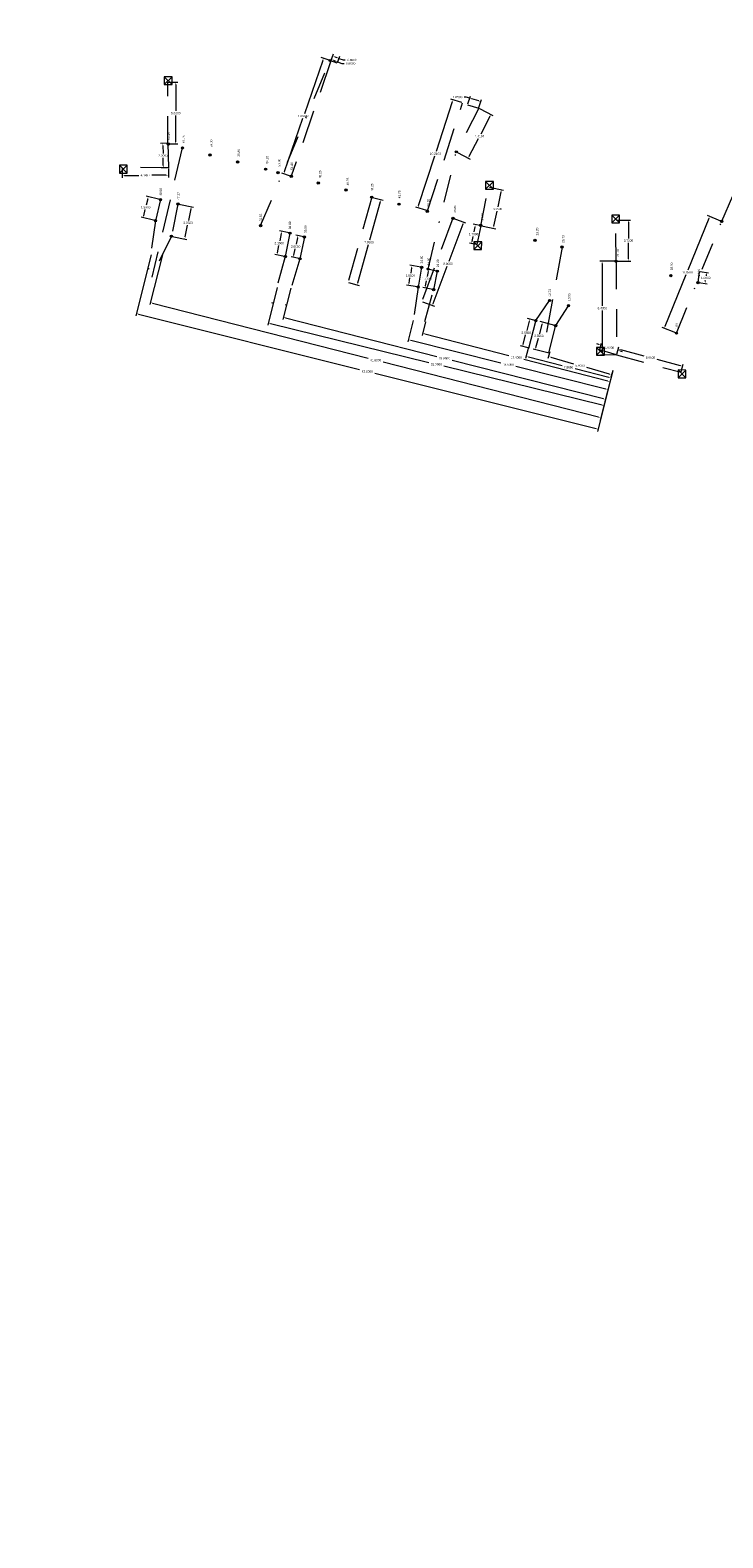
# Model space of a CAD drawing. Header units: inches. Extents: x 0 to 191500, y 0 to 342750.
# Tile 393 of 547: x 187153 to 187216, y 333327 to 333463. Entities that reach past the tile are written whole.
import ezdxf

# ---------------------------------------------------------------- set-up
doc = ezdxf.new("R2010")
doc.units = ezdxf.units.IN
doc.header["$MEASUREMENT"] = 0
for name, pattern in [('RI-HWA_HUISAANSLUITING', [4.8, 3, -1.8]), ('RI-HWA_KOLKAANSLUITING', [4.3, 2.5, -1.8]), ('RI-VWA_HUISAANSLUITING', [6.1, 2.5, -1.8, 0, -1.8])]:
    doc.linetypes.add(name, pattern=pattern)
doc.layers.get('0').update_dxf_attribs({"lineweight": 20})
for name, color, linetype, lineweight in [('ECW', 150, 'Continuous', 20), ('N-WE-RI-HWA-MAATVOERING-T25', 151, 'Continuous', 20), ('N-WE-RI-HWA_HUISAANSLUITING', 150, 'RI-HWA_HUISAANSLUITING', 20), ('N-WE-RI-HWA_KOLK-S', 150, 'Continuous', 20), ('N-WE-RI-HWA_KOLKAANSLUITING', 150, 'RI-HWA_KOLKAANSLUITING', 20), ('N-WE-RI-INLAAT', 7, 'Continuous', 20), ('N-WE-RI-VWA-MAATVOERING-T25', 30, 'Continuous', 20), ('N-WE-RI-VWA_HUISAANSLUITING', 20, 'RI-VWA_HUISAANSLUITING', 20), ('N-WE-RI-VWA_RIOOLPUT_ONTSTOPPINGSPUT-G', 30, 'Continuous', 20)]:
    doc.layers.add(name, color=color, linetype=linetype, lineweight=lineweight)
doc.styles.add('Style-INTL_ISO_1', font='INTL_ISO.shx')
picture_1 = doc.add_image_def('image1.ecw', size_in_pixel=(220000, 285000))

# ---------------------------------------------------------------- blocks, each defined once
blk = doc.blocks.new('A$C2C270354')
h = blk.add_hatch(color=256)
h.dxf.hatch_style = 1
edge = h.paths.add_edge_path()
edge.add_arc((0, 0), 0.1, 0, 360)
blk.add_circle((0, 0), 0.1)

msp = doc.modelspace()

# ---------------------------------------------------------------- linework, layer by layer
at = {"layer": 'N-WE-RI-HWA-MAATVOERING-T25'}
for p, q in [((187180.22714, 333460.14885), (187179.43073, 333460.42199)), ((187180.3174, 333460.19127), (187180.40911, 333460.43366)), ((187179.55503, 333460.16793), (187177.90678, 333455.36203)), ((187180.52539, 333460.17583), (187180.71245, 333460.10505)), ((187180.87857, 333459.97895), (187180.97028, 333460.22134)), ((187180.89951, 333460.03428), (187181.27363, 333459.89273)), ((187181.27363, 333459.89273), (187181.47363, 333459.89273)), ((187165.70055, 333458.19532), (187166.54314, 333458.19532)), ((187166.34314, 333457.99532), (187166.34314, 333455.62032)), ((187191.20625, 333456.4317), (187189.75815, 333451.96569)), ((187192.06565, 333456.36329), (187191.07769, 333456.68363)), ((187166.34314, 333452.84532), (187166.34314, 333455.22032)), ((187176.12135, 333450.15614), (187177.76959, 333454.96203)), ((187165.56168, 333452.70493), (187164.9768, 333452.69112)), ((187165.18146, 333452.4959), (187165.19799, 333451.79615)), ((187165.70055, 333452.64532), (187166.54314, 333452.64532)), ((187165.22397, 333450.6964), (187165.20744, 333451.39615)), ((187188.18034, 333447.09969), (187189.62845, 333451.56569)), ((187161.53354, 333450.46217), (187161.53853, 333449.61391)), ((187161.73735, 333449.81508), (187163.02783, 333449.82268)), ((187165.487, 333449.83715), (187164.18021, 333449.82946)), ((187165.61364, 333450.50555), (187165.02875, 333450.49173)), ((187165.68347, 333450.43774), (187165.68817, 333449.63833)), ((187176.66369, 333449.7587), (187175.86728, 333450.03183)), ((187194.54338, 333448.75712), (187195.82111, 333448.49621)), ((187195.58515, 333448.34027), (187195.31088, 333446.99711)), ((187184.73797, 333447.44148), (187183.77638, 333444.00621)), ((187184.03195, 333447.84679), (187184.98448, 333447.58016)), ((187188.91637, 333446.65078), (187187.9284, 333446.97113)), ((187192.14868, 333445.42394), (187190.89503, 333442.06364)), ((187191.33314, 333445.94166), (187192.40597, 333445.54141)), ((187193.69747, 333445.30548), (187193.09217, 333445.42679)), ((187194.95494, 333445.25395), (187195.2292, 333446.59711)), ((187205.98722, 333445.80212), (187207.23981, 333445.80803)), ((187207.04076, 333445.60709), (187207.04761, 333444.15711)), ((187192.98763, 333443.88732), (187193.07822, 333444.33935)), ((187193.24897, 333445.19138), (187193.15838, 333444.73935)), ((187193.83314, 333445.27889), (187195.11088, 333445.01798)), ((187182.70281, 333440.17095), (187183.66441, 333443.60621)), ((187193.35753, 333443.60921), (187192.75223, 333443.73051)), ((187207.05634, 333442.30713), (187207.0495, 333443.75711)), ((187189.49215, 333438.30334), (187190.7458, 333441.66364)), ((187205.86581, 333442.10145), (187204.47484, 333442.09379)), ((187204.67594, 333441.89489), (187204.69695, 333438.07995)), ((187206.0047, 333442.10216), (187207.25729, 333442.10808)), ((187181.88897, 333440.19107), (187182.8415, 333439.92444)), ((187213.37918, 333440.17301), (187214.1332, 333440.07747)), ((187213.50488, 333441.16508), (187214.25891, 333441.06953)), ((187213.95993, 333440.30102), (187213.9723, 333440.39864)), ((187214.03536, 333440.89626), (187214.02299, 333440.79864)), ((187188.53679, 333438.4463), (187189.60963, 333438.04605)), ((187204.72017, 333433.86501), (187204.69915, 333437.67995)), ((187204.38279, 333434.60717), (187204.19119, 333434.66455)), ((187204.46888, 333434.19753), (187204.63176, 333434.74139)), ((187205.91224, 333433.67158), (187204.52127, 333433.66391)), ((187205.99973, 333433.73902), (187206.17925, 333434.40638)), ((187206.00161, 333433.73848), (187206.16449, 333434.28234)), ((187206.2987, 333434.03337), (187206.4903, 333433.97599)), ((187206.32043, 333434.16129), (187208.42907, 333433.59406)), ((187211.72819, 333432.70659), (187209.61955, 333433.27382)), ((187211.79375, 333432.18041), (187211.97327, 333432.84777))]:
    msp.add_line(p, q, dxfattribs=at)
for points in [[(187179.52349, 333460.17874), (187179.58656, 333460.15711), (187179.61991, 333460.35711)], [(187180.53719, 333460.207), (187180.51359, 333460.14465), (187180.33833, 333460.2466)], [(187180.72424, 333460.13623), (187180.70065, 333460.07388), (187180.89951, 333460.03428)], [(187166.30981, 333457.99532), (187166.37648, 333457.99532), (187166.34314, 333458.19532)], [(187191.17454, 333456.44198), (187191.23796, 333456.42142), (187191.26794, 333456.62195)], [(187165.21479, 333452.49668), (187165.14814, 333452.49511), (187165.17674, 333452.69584)], [(187166.30981, 333452.84532), (187166.37648, 333452.84532), (187166.34314, 333452.64532)], [(187161.73716, 333449.84841), (187161.73755, 333449.78175), (187161.53736, 333449.8139)], [(187165.25729, 333450.69719), (187165.19065, 333450.69561), (187165.22869, 333450.49645)], [(187165.4868, 333449.87048), (187165.4872, 333449.80382), (187165.687, 333449.83833)], [(187176.08982, 333450.16695), (187176.15288, 333450.14532), (187176.05647, 333449.96695)], [(187195.55249, 333448.34693), (187195.6178, 333448.3336), (187195.62516, 333448.53622)], [(187184.70587, 333447.45046), (187184.77007, 333447.43249), (187184.79188, 333447.63408)], [(187188.14863, 333447.10997), (187188.21205, 333447.08941), (187188.11865, 333446.90944)], [(187192.11745, 333445.43559), (187192.17991, 333445.41228), (187192.21859, 333445.61132)], [(187207.07409, 333445.60725), (187207.00742, 333445.60693), (187207.03981, 333445.80709)], [(187193.21629, 333445.19793), (187193.28166, 333445.18483), (187193.28828, 333445.38749)], [(187194.92228, 333445.26062), (187194.98759, 333445.24728), (187194.91492, 333445.058)], [(187192.95494, 333443.89387), (187193.02031, 333443.88077), (187192.94833, 333443.69121)], [(187204.70927, 333441.89507), (187204.6426, 333441.89471), (187204.67484, 333442.09489)], [(187207.08968, 333442.30729), (187207.02301, 333442.30697), (187207.05729, 333442.10713)], [(187182.67071, 333440.17993), (187182.73491, 333440.16196), (187182.6489, 333439.97835)], [(187213.92686, 333440.30521), (187213.993, 333440.29683), (187213.93479, 333440.10261)], [(187214.00229, 333440.90045), (187214.06842, 333440.89207), (187214.0605, 333441.09467)], [(187189.46092, 333438.31499), (187189.52338, 333438.29169), (187189.42224, 333438.11596)], [(187204.39235, 333434.63911), (187204.37322, 333434.57524), (187204.57438, 333434.54979)], [(187204.7535, 333433.8652), (187204.68684, 333433.86483), (187204.72127, 333433.66502)], [(187206.30827, 333434.0653), (187206.28914, 333434.00144), (187206.10711, 333434.09075)], [(187206.32909, 333434.19348), (187206.31177, 333434.1291), (187206.12729, 333434.21324)], [(187211.73685, 333432.73878), (187211.71953, 333432.6744), (187211.92132, 333432.65464)]]:
    msp.add_solid(points, dxfattribs=at)
at = {"layer": 'N-WE-RI-HWA_HUISAANSLUITING'}
for p, q in [((187180.29282, 333460.12632), (187176.72938, 333449.73617)), ((187188.98243, 333446.62936), (187192.13171, 333456.34187)), ((187166.93175, 333452.30378), (187164.19673, 333440.65342)), ((187183.96508, 333447.86551), (187181.8221, 333440.20979)), ((187191.26807, 333445.96593), (187188.47173, 333438.47057)), ((187201.07594, 333443.37986), (187199.35669, 333433.95102)), ((187213.31028, 333440.18174), (187213.43599, 333441.17381))]:
    msp.add_line(p, q, dxfattribs=at)
at = {"layer": 'N-WE-RI-HWA_KOLK-S'}
for p, q in [((187165.31338, 333458.68008, 55.47354), (187165.31188, 333457.98363, 55.47354)), ((187165.31188, 333457.98363, 55.47354), (187166.00983, 333458.67858, 55.47354)), ((187165.31188, 333457.98363, 55.47354), (187166.00833, 333457.98213, 55.47354)), ((187165.31338, 333458.68008, 55.47354), (187166.00833, 333457.98213, 55.47354)), ((187166.00983, 333458.67858, 55.47354), (187165.31338, 333458.68008, 55.47354)), ((187166.00833, 333457.98213, 55.47354), (187166.00983, 333458.67858, 55.47354)), ((187161.28705, 333450.72712), (187161.28555, 333450.03067)), ((187161.28555, 333450.03067), (187161.9835, 333450.72563)), ((187161.28555, 333450.03067), (187161.98201, 333450.02917)), ((187161.28705, 333450.72712), (187161.98201, 333450.02917)), ((187161.9835, 333450.72563), (187161.28705, 333450.72712)), ((187161.98201, 333450.02917), (187161.9835, 333450.72563)), ((187194.20837, 333449.27913), (187194.20687, 333448.58268)), ((187194.20687, 333448.58268), (187194.90482, 333449.27764)), ((187194.20687, 333448.58268), (187194.90332, 333448.58118)), ((187194.20837, 333449.27913), (187194.90332, 333448.58118)), ((187194.90482, 333449.27764), (187194.20837, 333449.27913)), ((187194.90332, 333448.58118), (187194.90482, 333449.27764)), ((187205.54586, 333446.25263), (187205.54436, 333445.55618)), ((187205.54436, 333445.55618), (187206.24231, 333446.25114)), ((187205.54436, 333445.55618), (187206.24081, 333445.55468)), ((187205.54586, 333446.25263), (187206.24081, 333445.55468)), ((187206.24231, 333446.25114), (187205.54586, 333446.25263)), ((187206.24081, 333445.55468), (187206.24231, 333446.25114)), ((187193.15425, 333443.83922), (187193.15275, 333443.14276)), ((187193.15275, 333443.14276), (187193.8507, 333443.83772)), ((187193.15275, 333443.14276), (187193.8492, 333443.14127)), ((187193.15425, 333443.83922), (187193.8492, 333443.14127)), ((187193.8507, 333443.83772), (187193.15425, 333443.83922)), ((187193.8492, 333443.14127), (187193.8507, 333443.83772)), ((187204.18431, 333434.33944), (187204.18282, 333433.64299)), ((187204.18282, 333433.64299), (187204.88077, 333434.33795)), ((187204.18282, 333433.64299), (187204.87927, 333433.6415)), ((187204.18431, 333434.33944), (187204.87927, 333433.6415)), ((187204.88077, 333434.33795), (187204.18431, 333434.33944)), ((187204.87927, 333433.6415), (187204.88077, 333434.33795)), ((187211.51571, 333432.31918), (187211.51422, 333431.62273)), ((187211.51422, 333431.62273), (187212.21217, 333432.31769)), ((187211.51571, 333432.31918), (187212.21067, 333431.62123)), ((187212.21217, 333432.31769), (187211.51571, 333432.31918)), ((187212.21067, 333431.62123), (187212.21217, 333432.31769)), ((187211.51422, 333431.62273), (187212.21067, 333431.62123))]:
    msp.add_line(p, q, dxfattribs=at)
at = {"layer": 'N-WE-RI-HWA_KOLKAANSLUITING'}
for p, q in [((187165.63111, 333452.64532), (187165.63111, 333458.19532)), ((187165.63111, 333452.70657), (187165.68306, 333450.50719)), ((187165.68306, 333450.50719), (187161.53313, 333450.53161)), ((187193.7651, 333445.29278), (187194.47534, 333448.77101)), ((187205.93525, 333442.10183), (187205.91778, 333445.80179)), ((187193.76557, 333445.29183), (187193.42562, 333443.59556)), ((187205.93525, 333442.10183), (187205.98169, 333433.67196)), ((187205.98169, 333433.67196), (187204.44895, 333434.131)), ((187205.98169, 333433.67196), (187211.77571, 333432.11335))]:
    msp.add_line(p, q, dxfattribs=at)
at = {"layer": 'N-WE-RI-VWA-MAATVOERING-T25'}
for p, q in [((187180.3174, 333460.19127), (187180.52546, 333460.74119)), ((187180.64174, 333460.48335), (187180.8288, 333460.41258)), ((187180.87857, 333459.97895), (187181.08664, 333460.52886)), ((187181.01586, 333460.3418), (187181.38998, 333460.20026)), ((187180.854, 333459.914), (187180.29282, 333460.12632)), ((187181.38998, 333460.20026), (187181.58998, 333460.20026)), ((187192.46644, 333456.8652), (187192.26644, 333456.8652)), ((187192.77355, 333456.76788), (187192.46644, 333456.8652)), ((187192.60698, 333456.2422), (187192.83397, 333456.95854)), ((187193.58385, 333456.51112), (187192.96421, 333456.70747)), ((187193.60793, 333455.92502), (187193.83492, 333456.64136)), ((187193.64869, 333455.82704), (187194.84419, 333455.2116)), ((187194.57483, 333455.12532), (187193.76, 333453.5425)), ((187192.73925, 333451.55967), (187193.55408, 333453.1425)), ((187191.63003, 333451.90575), (187192.82553, 333451.29031)), ((187163.46677, 333446.19781), (187163.59728, 333446.75219)), ((187164.90615, 333447.65678), (187163.67313, 333447.94707)), ((187163.82197, 333447.70656), (187163.69146, 333447.15219)), ((187166.60794, 333447.22957), (187167.93994, 333446.95931)), ((187167.70416, 333446.80307), (187167.49121, 333445.75353)), ((187164.45928, 333445.75868), (187163.22626, 333446.04897)), ((187214.27052, 333445.94308), (187212.3931, 333441.29893)), ((187215.36851, 333445.71494), (187214.16006, 333446.20346)), ((187166.02135, 333444.33847), (187167.35335, 333444.06822)), ((187167.19711, 333444.30399), (187167.41006, 333445.35353)), ((187176.54741, 333444.64243), (187175.66761, 333444.82019)), ((187175.82404, 333444.58454), (187175.69116, 333443.92687)), ((187177.84757, 333444.29192), (187177.13279, 333444.4415)), ((187177.28758, 333444.20478), (187177.16557, 333443.62174)), ((187164.13496, 333442.68184), (187162.75976, 333437.18988)), ((187176.12163, 333442.53502), (187175.24182, 333442.71277)), ((187175.47747, 333442.8692), (187175.61035, 333443.52687)), ((187176.95984, 333442.6387), (187177.08186, 333443.22174)), ((187165.16175, 333442.66446), (187164.01699, 333438.19839)), ((187177.4379, 333442.33432), (187176.72312, 333442.48391)), ((187188.37751, 333441.56489), (187187.38922, 333441.734)), ((187187.55262, 333441.50314), (187187.46878, 333441.01317)), ((187189.79503, 333441.2215), (187188.88729, 333441.40283)), ((187187.31649, 333440.12319), (187187.40033, 333440.61317)), ((187188.78958, 333439.89272), (187188.87696, 333440.33012)), ((187189.04424, 333441.16753), (187188.95686, 333440.73012)), ((187210.35397, 333436.25478), (187212.2314, 333440.89893)), ((187175.46831, 333439.73207), (187174.63385, 333436.34953)), ((187176.68101, 333439.67785), (187175.96307, 333436.86404)), ((187188.07391, 333439.79068), (187187.08562, 333439.95979)), ((187189.46202, 333439.55444), (187188.55428, 333439.73577)), ((187163.00235, 333437.33531), (187182.87695, 333432.35868)), ((187164.26039, 333438.34247), (187183.64073, 333433.37486)), ((187174.87594, 333436.49581), (187189.10286, 333432.98611)), ((187176.20631, 333437.00838), (187189.80795, 333433.53793)), ((187187.70379, 333436.76551), (187187.22383, 333434.84244)), ((187188.80797, 333436.64681), (187188.49314, 333435.43075)), ((187198.11695, 333436.70966), (187197.90335, 333435.86767)), ((187198.65541, 333436.7794), (187197.97227, 333436.9527)), ((187199.26817, 333436.42712), (187199.05188, 333435.58599)), ((187200.44261, 333436.33163), (187199.12428, 333436.67063)), ((187211.30205, 333435.65579), (187210.09359, 333436.14432)), ((187187.4663, 333434.98806), (187195.57552, 333432.96412)), ((187188.73688, 333435.57424), (187196.29415, 333433.61768)), ((187197.58829, 333434.62567), (187197.80188, 333435.46767)), ((187198.73273, 333434.34486), (187198.94902, 333435.18599)), ((187198.0284, 333434.30769), (187197.34525, 333434.48099)), ((187205.19427, 333431.31345), (187197.637, 333433.27002)), ((187198.03343, 333434.23857), (187197.80531, 333433.34851)), ((187198.0487, 333433.4926), (187201.07415, 333432.71717)), ((187199.80756, 333433.86197), (187198.48923, 333434.20097)), ((187199.98712, 333433.94035), (187199.81243, 333433.34219)), ((187200.06047, 333433.4781), (187202.10496, 333432.88101)), ((187204.13251, 333427.03627), (187184.25791, 333432.01289)), ((187204.36393, 333428.06305), (187184.98359, 333433.03066)), ((187204.67264, 333429.14513), (187190.44572, 333432.65483)), ((187204.79054, 333429.71513), (187191.1889, 333433.18558)), ((187205.0276, 333430.60503), (187196.91838, 333432.62897)), ((187205.28055, 333431.63906), (187202.2551, 333432.41449)), ((187205.33993, 333431.93623), (187203.29544, 333432.53333)), ((187205.65313, 333432.28564), (187204.27794, 333426.79367)), ((187205.65276, 333432.28573), (187204.508, 333427.81965)), ((187205.65337, 333432.28558), (187204.81892, 333428.90305)), ((187205.65283, 333432.28571), (187204.93489, 333429.47189)), ((187205.65318, 333432.28562), (187205.17322, 333430.36255)), ((187205.65259, 333432.28577), (187205.33776, 333431.06971)), ((187205.65276, 333432.28573), (187205.42463, 333431.39567)), ((187205.65053, 333432.28634), (187205.47584, 333431.68819))]:
    msp.add_line(p, q, dxfattribs=at)
for points in [[(187180.65354, 333460.51453), (187180.62995, 333460.45218), (187180.45469, 333460.55413)], [(187180.8406, 333460.44376), (187180.81701, 333460.3814), (187181.01586, 333460.3418)], [(187192.97428, 333456.73924), (187192.95414, 333456.67569), (187192.77355, 333456.76788)], [(187193.59391, 333456.54289), (187193.57378, 333456.47934), (187193.7745, 333456.4507)], [(187194.5452, 333455.14057), (187194.60447, 333455.11006), (187194.66637, 333455.30314)], [(187192.70962, 333451.57493), (187192.76889, 333451.54442), (187192.64771, 333451.38185)], [(187163.78953, 333447.7142), (187163.85442, 333447.69892), (187163.86781, 333447.90124)], [(187167.67149, 333446.8097), (187167.73683, 333446.79645), (187167.74393, 333446.99908)], [(187163.43432, 333446.20545), (187163.49921, 333446.19017), (187163.42094, 333446.00313)], [(187214.23962, 333445.95557), (187214.30143, 333445.93059), (187214.34548, 333446.1285)], [(187167.16444, 333444.31062), (187167.22978, 333444.29737), (187167.15734, 333444.10799)], [(187175.79137, 333444.59115), (187175.85671, 333444.57794), (187175.86365, 333444.78058)], [(187177.25495, 333444.2116), (187177.32021, 333444.19795), (187177.32855, 333444.40053)], [(187175.4448, 333442.87581), (187175.51014, 333442.8626), (187175.43786, 333442.67317)], [(187176.92722, 333442.64553), (187176.99247, 333442.63187), (187176.91887, 333442.44294)], [(187187.51977, 333441.50876), (187187.58548, 333441.49751), (187187.58636, 333441.70027)], [(187189.01155, 333441.17406), (187189.07693, 333441.161), (187189.08342, 333441.36366)], [(187187.28364, 333440.12882), (187187.34935, 333440.11757), (187187.28276, 333439.92606)], [(187188.75689, 333439.89925), (187188.82227, 333439.88619), (187188.7504, 333439.69659)], [(187163.01045, 333437.36764), (187162.99426, 333437.30297), (187162.80834, 333437.38389)], [(187164.26867, 333438.37476), (187164.25211, 333438.31018), (187164.06665, 333438.39213)], [(187174.88392, 333436.52817), (187174.86795, 333436.46345), (187174.68176, 333436.54371)], [(187176.21455, 333437.04068), (187176.19807, 333436.97608), (187176.01252, 333437.05783)], [(187198.08464, 333436.71786), (187198.14926, 333436.70147), (187198.16613, 333436.90352)], [(187199.23589, 333436.43542), (187199.30046, 333436.41882), (187199.31798, 333436.62082)], [(187210.32307, 333436.26727), (187210.38488, 333436.24229), (187210.27902, 333436.06936)], [(187187.47438, 333435.0204), (187187.45823, 333434.95571), (187187.27226, 333435.03649)], [(187188.74523, 333435.60651), (187188.72852, 333435.54197), (187188.54326, 333435.62437)], [(187197.55598, 333434.63387), (187197.6206, 333434.61748), (187197.53911, 333434.43181)], [(187198.05698, 333433.52489), (187198.04043, 333433.46031), (187197.85496, 333433.54225)], [(187198.70045, 333434.35316), (187198.76502, 333434.33656), (187198.68293, 333434.15116)], [(187200.06982, 333433.5101), (187200.05113, 333433.44611), (187199.86849, 333433.53417)], [(187205.34927, 333431.96823), (187205.33058, 333431.90424), (187205.53191, 333431.88017)], [(187205.03567, 333430.63737), (187205.01953, 333430.57269), (187205.22165, 333430.5566)], [(187205.20262, 333431.34572), (187205.18592, 333431.28118), (187205.38789, 333431.26333)], [(187205.28883, 333431.67135), (187205.27228, 333431.60677), (187205.47429, 333431.58941)], [(187204.68062, 333429.17749), (187204.66466, 333429.11276), (187204.86682, 333429.09722)], [(187204.79878, 333429.74743), (187204.7823, 333429.68283), (187204.98433, 333429.66569)], [(187204.3722, 333428.09534), (187204.35565, 333428.03076), (187204.55766, 333428.01339)], [(187204.1406, 333427.0686), (187204.12441, 333427.00393), (187204.32652, 333426.98769)]]:
    msp.add_solid(points, dxfattribs=at)
at = {"layer": 'N-WE-RI-VWA_HUISAANSLUITING'}
for p, q in [((187173.97349, 333445.2996), (187180.22714, 333460.14885)), ((187193.58695, 333455.85882), (187191.56829, 333451.93754)), ((187192.586, 333456.176), (187193.58695, 333455.85882)), ((187189.03505, 333441.38741), (187191.56829, 333451.93754)), ((187215.43289, 333445.68891), (187217.534, 333450.461)), ((187164.97374, 333447.64087), (187164.52687, 333445.74276)), ((187166.53988, 333447.24337), (187165.95329, 333444.35228)), ((187164.52687, 333445.74276), (187163.7907, 333440.71589)), ((187211.36643, 333435.62977), (187215.43289, 333445.68891)), ((187165.95329, 333444.35228), (187164.14101, 333440.65021)), ((187176.61548, 333444.62868), (187176.18969, 333442.52126)), ((187177.91554, 333444.27769), (187177.50587, 333442.3201)), ((187176.18969, 333442.52126), (187174.89079, 333437.91865)), ((187177.50587, 333442.3201), (187176.05895, 333437.63743)), ((187188.44596, 333441.55318), (187188.14236, 333439.77897)), ((187189.86313, 333441.2079), (187189.53011, 333439.54084)), ((187188.14236, 333439.77897), (187187.73086, 333436.9432)), ((187188.73435, 333436.66641), (187189.53011, 333439.54084)), ((187198.72273, 333436.76233), (187199.95989, 333438.56888)), ((187200.50987, 333436.31433), (187201.66112, 333438.10044)), ((187200.50987, 333436.31433), (187201.66112, 333438.10044)), ((187198.09571, 333434.29062), (187198.72273, 333436.76233)), ((187199.87481, 333433.84468), (187200.50987, 333436.31433))]:
    msp.add_line(p, q, dxfattribs=at)
at = {"layer": 'N-WE-RI-VWA_RIOOLPUT_ONTSTOPPINGSPUT-G'}
for p, q in [((187180.31726, 333460.19218), (187180.13701, 333460.10552)), ((187180.18381, 333460.23898), (187180.27046, 333460.05873)), ((187191.65841, 333451.98087), (187191.47816, 333451.89421)), ((187191.52496, 333452.02766), (187191.61161, 333451.84741)), ((187164.617, 333445.78609), (187164.43675, 333445.69944)), ((187164.48354, 333445.83289), (187164.5702, 333445.65264)), ((187215.52302, 333445.73224), (187215.34277, 333445.64558)), ((187215.38957, 333445.77903), (187215.47622, 333445.59878)), ((187166.04342, 333444.39561), (187165.86317, 333444.30895)), ((187165.90997, 333444.44241), (187165.99662, 333444.26216)), ((187176.27982, 333442.56459), (187176.09957, 333442.47794)), ((187176.14637, 333442.61139), (187176.23302, 333442.43114)), ((187177.596, 333442.36343), (187177.41575, 333442.27677)), ((187177.46254, 333442.41023), (187177.5492, 333442.22997)), ((187188.23248, 333439.82229), (187188.05223, 333439.73564)), ((187188.09903, 333439.86909), (187188.18569, 333439.68884)), ((187189.62024, 333439.58416), (187189.43999, 333439.49751)), ((187189.48679, 333439.63096), (187189.57344, 333439.45071)), ((187198.81285, 333436.80566), (187198.6326, 333436.719)), ((187198.6794, 333436.85245), (187198.76605, 333436.6722)), ((187200.6, 333436.35766), (187200.41974, 333436.27101)), ((187200.46654, 333436.40446), (187200.5532, 333436.22421))]:
    msp.add_line(p, q, dxfattribs=at)
for centre in [(187180.22714, 333460.14885), (187191.56829, 333451.93754), (187164.52687, 333445.74276), (187215.43289, 333445.68891), (187165.95329, 333444.35228), (187176.18969, 333442.52126), (187177.50587, 333442.3201), (187188.14236, 333439.77897), (187189.53011, 333439.54084), (187198.72273, 333436.76233), (187200.50987, 333436.31433)]:
    msp.add_circle(centre, 0.1, dxfattribs=at)

# ---------------------------------------------------------------- block references
at = {"layer": 'N-WE-RI-INLAAT', "rotation": 0.06357443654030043}
for p in [(187165.68545, 333452.63916), (187166.95107, 333452.29447), (187169.43067, 333451.66284), (187171.90289, 333451.03387), (187174.42101, 333450.38055), (187175.54346, 333450.06033), (187176.72938, 333449.73617), (187179.16203, 333449.12933), (187181.65931, 333448.49892), (187164.97374, 333447.64087), (187166.53988, 333447.24337), (187183.96508, 333447.86551), (187186.40878, 333447.23037), (187173.97349, 333445.2996), (187188.9571, 333446.59719), (187191.26807, 333445.96593), (187193.76976, 333445.33026), (187176.61548, 333444.62868), (187177.91554, 333444.27769), (187198.64059, 333443.98611), (187201.07594, 333443.37986), (187188.44596, 333441.55318), (187189.03505, 333441.38741), (187205.93525, 333442.10183), (187189.86313, 333441.2079), (187210.86036, 333440.80904), (187213.31028, 333440.18174), (187199.95989, 333438.56888), (187201.66112, 333438.10044), (187211.36643, 333435.62977)]:
    msp.add_blockref('A$C2C270354', p, dxfattribs=at)

# ---------------------------------------------------------------- texts
at = {"layer": 'N-WE-RI-HWA-MAATVOERING-T25', "style": 'Style-INTL_ISO_1'}
for s, p in [('63.25', (187165.82878, 333453.02831)), ('61.75', (187167.15757, 333452.72326)), ('53.00', (187175.75575, 333450.62583))]:
    msp.add_text(s, height=0.2, rotation=89.9999862, dxfattribs=at).set_placement(p)
at = {"layer": 'N-WE-RI-HWA-MAATVOERING-T25', "char_height": 0.2, "attachment_point": 5, "style": 'Style-INTL_ISO_1'}
for s, insert in [('\\A1;0.6000', (187182.06886, 333459.89273)), ('\\A1;5.5500', (187166.34314, 333455.42032)), ('\\A1;10.9842', (187177.83819, 333455.16203)), ('\\A1;2.2000', (187165.20272, 333451.59615)), ('\\A1;10.2103', (187189.6933, 333451.76569)), ('\\A1;4.1497', (187163.60402, 333449.82607)), ('\\A1;3.5500', (187195.27004, 333446.79711)), ('\\A1;1.7300', (187193.1183, 333444.53935)), ('\\A1;3.7000', (187207.04855, 333443.95711)), ('\\A1;7.9500', (187183.72039, 333443.80621)), ('\\A1;8.0000', (187190.82042, 333441.86364)), ('\\A1;1.0000', (187213.99764, 333440.59864)), ('\\A1;8.4300', (187204.69805, 333437.87995)), ('\\A1;1.6000', (187205.34074, 333434.32027)), ('\\A1;6.0000', (187209.02431, 333433.43394))]:
    msp.add_mtext(s, dxfattribs=dict(at, insert=insert))
at = {"layer": 'N-WE-RI-HWA-MAATVOERING-T25', "char_height": 0.2, "attachment_point": 1, "rotation": 89.9999862, "line_spacing_factor": 1.1, "style": 'Style-INTL_ISO_1'}
for s, insert in [('59.30', (187169.44303, 333452.34309)), ('56.80', (187171.9057, 333451.50316)), ('54.20', (187174.45777, 333450.88074)), ('51.80', (187176.685, 333450.32634)), ('49.25', (187179.22659, 333449.57204)), ('46.75', (187181.70582, 333448.92288)), ('44.25', (187183.89993, 333448.41154)), ('41.75', (187186.35623, 333447.76514)), ('39.25', (187188.96782, 333447.01942)), ('36.80', (187191.35192, 333446.46181)), ('34.25', (187193.79706, 333445.75202)), ('29.20', (187198.73679, 333444.42717)), ('26.70', (187201.08332, 333443.74764)), ('21.70', (187206.00547, 333442.49716)), ('16.50', (187210.82652, 333441.28581)), ('14.00', (187213.2836, 333440.71714))]:
    msp.add_mtext(s, dxfattribs=dict(at, insert=insert))
at = {"layer": 'N-WE-RI-VWA-MAATVOERING-T25', "style": 'Style-INTL_ISO_1'}
for s, rotation, p in [('47.27', 89.9999923, (187166.69296, 333447.62318)), ('39.55', 89.9999923, (187174.09603, 333445.68703)), ('35.50', 89.9999923, (187178.10232, 333444.63939)), ('24.60', 89.9999923, (187188.54626, 333441.9048)), ('24.05', 89.9999923, (187189.19892, 333441.72425)), ('23.20', 89.9999923, (187190.01313, 333441.56601)), ('12.70', 89.9999862, (187200.083, 333438.91974)), ('10.95', 89.9999862, (187201.81198, 333438.52637)), ('1.00', 89.9999923, (187211.48055, 333435.9833))]:
    msp.add_text(s, height=0.2, rotation=rotation, dxfattribs=at).set_placement(p)
at = {"layer": 'N-WE-RI-VWA-MAATVOERING-T25', "char_height": 0.2, "attachment_point": 5, "style": 'Style-INTL_ISO_1'}
for s, insert in [('\\A1;0.6000', (187182.18522, 333460.20026)), ('\\A1;1.0500', (187191.69025, 333456.8652)), ('\\A1;4.4104', (187193.65704, 333453.3425)), ('\\A1;1.9500', (187163.64437, 333446.95219)), ('\\A1;2.9500', (187167.45064, 333445.55353)), ('\\A1;2.1500', (187175.65075, 333443.72687)), ('\\A1;2.0000', (187177.12371, 333443.42174)), ('\\A1;1.8000', (187187.43456, 333440.81317)), ('\\A1;1.7000', (187188.91691, 333440.53012)), ('\\A1;10.8500', (187212.31225, 333441.09893)), ('\\A1;2.5500', (187197.85262, 333435.66767)), ('\\A1;2.5500', (187199.00045, 333435.38599)), ('\\A1;41.8000', (187184.31216, 333433.20276)), ('\\A1;29.9000', (187190.49842, 333433.36176)), ('\\A1;17.4000', (187196.96557, 333433.44385)), ('\\A1;42.8000', (187183.56743, 333432.18579)), ('\\A1;31.0900', (187189.77429, 333432.82047)), ('\\A1;18.5000', (187196.24695, 333432.79654)), ('\\A1;7.8656', (187201.66463, 333432.56583)), ('\\A1;5.9000', (187202.7002, 333432.70717))]:
    msp.add_mtext(s, dxfattribs=dict(at, insert=insert))
at = {"layer": 'N-WE-RI-VWA-MAATVOERING-T25', "char_height": 0.2, "attachment_point": 1, "rotation": 89.9999923, "line_spacing_factor": 1.1, "style": 'Style-INTL_ISO_1'}
for s, insert in [('48.90', (187164.89798, 333447.98623)), ('36.80', (187176.51042, 333444.98287))]:
    msp.add_mtext(s, dxfattribs=dict(at, insert=insert))

# ---------------------------------------------------------------- pictures from other files: only their frames are drawn
at = {"layer": 'ECW'}
image = msp.add_image(picture_1, insert=(180500, 328500), size_in_units=(11000, 14250), dxfattribs=at)
image.dxf.flags = 7

doc.saveas('drawing.dxf')
